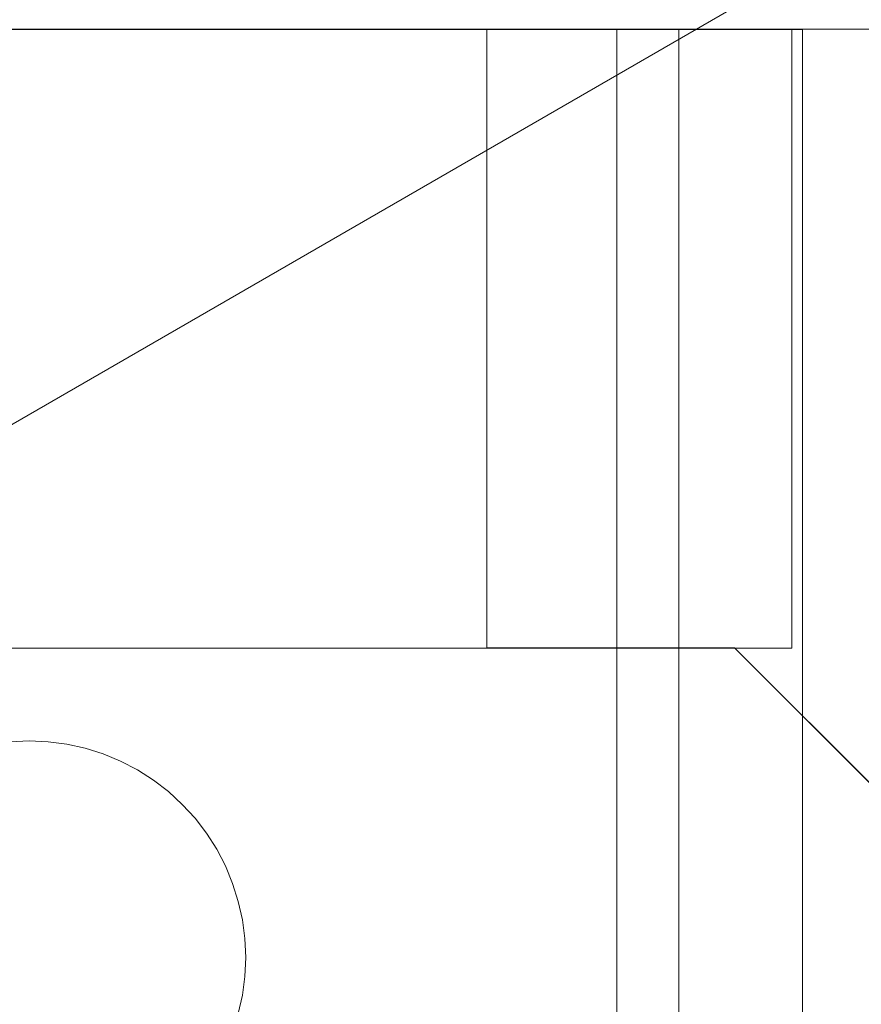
# Model space of a CAD drawing. Header units: inches. Extents: x -412 to -304, y -62 to 18.
# Tile 716 of 809: x -355.48 to -354.945, y -3.112 to -2.485. Entities that reach past the tile are written whole.
import ezdxf

# ---------------------------------------------------------------- set-up
doc = ezdxf.new("R2010")
doc.units = ezdxf.units.IN
doc.header["$LTSCALE"] = 32
doc.header["$MEASUREMENT"] = 0
doc.linetypes.add('Dash Style-1', pattern=[0.083328, 0.041656, -0.041672])
for name, color, linetype, lineweight in [('Black', 7, 'Continuous', 18), ('DashLine', 7, 'Continuous', 13), ('DashLineFill', 7, 'Dash Style-1', 13), ('Drawing', 7, 'Continuous', 18), ('Metal_HtAdjMech', 7, 'Continuous', 18), ('Metal_MP', 7, 'Continuous', 5), ('None', 7, 'Continuous', 18), ('SolidLine', 7, 'Continuous', 15), ('Wood_1-H', 7, 'Continuous', 13)]:
    doc.layers.add(name, color=color, linetype=linetype, lineweight=lineweight)

# ---------------------------------------------------------------- blocks, each defined once
blk = doc.blocks.new('Group-20')
at = {"layer": 'Black'}
for points in [[(-34.54794, 16.53613, 28.9791), (34.54794, 16.53613, 28.9791), (34.54794, -16.53613, 28.9791), (-34.54794, -16.53613, 28.9791)], [(-34.54794, 16.53613, 27.70079), (34.54794, 16.53613, 27.70079), (34.54794, -16.53613, 27.70079), (-34.54794, -16.53613, 27.70079)]]:
    blk.add_3dface(points, dxfattribs=at)
at = {"layer": 'Wood_1-H'}
for points in [[(-35.96494, 17.95313, 28.99879), (35.96494, 17.95313, 28.99879), (35.96494, -17.95313, 28.99879), (-35.96494, -17.95313, 28.99879)], [(-35.96494, 17.95313, 28.9791), (35.96494, 17.95313, 28.9791), (35.96494, -17.95313, 28.9791), (-35.96494, -17.95313, 28.9791)]]:
    blk.add_3dface(points, dxfattribs=at)
blk = doc.blocks.new('MP-Leg-502-89 (3D)')
at = {"layer": 'Metal_MP', "invisible_edges": 8}
for points in [[(-1.84436, 0.25, 5.29509), (-19.27102, 0.25, 1.8125), (-19.27102, -0.25, 1.8125), (-1.84436, -0.25, 5.29509)], [(-1.84436, -0.25, 2.30255), (-19.27102, -0.25, 0.3125), (-19.27102, 0.25, 0.3125), (-1.84436, 0.25, 2.30255)]]:
    blk.add_3dface(points, dxfattribs=at)
at = {"layer": 'Metal_MP'}
for points in [[(-1.84436, 0.25, 5.29509), (-1.84436, 0.25, 2.30255), (-19.27102, 0.25, 0.3125), (-19.27102, 0.25, 1.8125)], [(-1.84436, -0.25, 2.30255), (-1.84436, -0.25, 5.29509), (-19.27102, -0.25, 1.8125), (-19.27102, -0.25, 0.3125)]]:
    blk.add_3dface(points, dxfattribs=at)
blk = doc.blocks.new('MPHtAdjLeg-16-NoCable (3D)')
at = {"layer": 'DashLine', "color": 7, "xscale": -1, "rotation": 120}
blk.add_blockref('MP-Leg-502-89 (3D)', (0, 0), dxfattribs=at)
blk = doc.blocks.new('MpHtAdjBase-3 (3D)')
at = {"layer": 'Black', "color": 7}
blk.add_blockref('MPHtAdjLeg-16-NoCable (3D)', (-21.55512, 0), dxfattribs=at)
blk = doc.blocks.new('TEK04-FrameB (3D)')
at = {"layer": 'Metal_HtAdjMech'}
for points, invisible_edges in [([(0, 0.49168, 11.50636), (8.3622, 0.49168, 11.50636), (8.3622, 0.49213, 11.49606), (0, 0.49213, 11.49606)], 1), ([(6.58463, 0.49213, 10.85114), (0, 0.49213, 10.15748), (1.48414, 0.49213, 10.67049), (1.51139, 0.49213, 10.67408)], 11), ([(1.51139, 0.49213, 11.29443), (1.48414, 0.49213, 11.29801), (0, 0.49213, 11.49606), (8.3622, 0.49213, 11.49606)], 10), ([(0, 0.49213, 10.15748), (1.37518, 0.49213, 10.68002), (1.402, 0.49213, 10.67408)], 9), ([(0, 0.49213, 10.15748), (1.14293, 0.49213, 10.9568), (1.14652, 0.49213, 10.92956)], 9), ([(0, 0.49213, 11.49606), (1.15246, 0.49213, 11.06577), (1.14652, 0.49213, 11.03894)], 9), ([(0, 0.49213, 10.15748), (1.45669, 0.49213, 10.66929), (1.48414, 0.49213, 10.67049)], 9), ([(0, 0.49213, 10.15748), (1.34897, 0.49213, 10.68829), (1.37518, 0.49213, 10.68002)], 9), ([(0, 0.49213, 10.15748), (1.29921, 0.49213, 10.71149), (1.32358, 0.49213, 10.6988)], 9), ([(0, 0.49213, 10.15748), (1.25424, 0.49213, 10.74298), (1.27604, 0.49213, 10.72625)], 9), ([(0, 0.49213, 10.15748), (1.16073, 0.49213, 10.87653), (1.17124, 0.49213, 10.85114)], 9), ([(0, 0.49213, 10.15748), (0, 0.49213, 11.49606), (1.14173, 0.49213, 10.98425), (1.14293, 0.49213, 10.9568)], 10), ([(1.14652, 0.49213, 11.03894), (1.14293, 0.49213, 11.0117), (0, 0.49213, 11.49606)], 10), ([(0, 0.49213, 11.49606), (1.25424, 0.49213, 11.22553), (1.23398, 0.49213, 11.20696)], 9), ([(0, 0.49213, 11.49606), (1.34897, 0.49213, 11.28022), (1.32358, 0.49213, 11.2697)], 9), ([(0, 0.49213, 10.15748), (6.84263, 0.49213, 10.67049), (6.87008, 0.49213, 10.66929)], 9), ([(1.402, 0.49213, 10.67408), (1.42924, 0.49213, 10.67049), (0, 0.49213, 10.15748)], 10), ([(1.27604, 0.49213, 10.72625), (1.29921, 0.49213, 10.71149), (0, 0.49213, 10.15748)], 10), ([(0, 0.49213, 10.15748), (1.15246, 0.49213, 10.90273), (1.16073, 0.49213, 10.87653)], 9), ([(1.14293, 0.49213, 11.0117), (1.14173, 0.49213, 10.98425), (0, 0.49213, 11.49606)], 10), ([(0, 0.49213, 11.49606), (1.19869, 0.49213, 11.16491), (1.18393, 0.49213, 11.14173)], 9), ([(0, 0.49213, 11.49606), (1.27604, 0.49213, 11.24225), (1.25424, 0.49213, 11.22553)], 9), ([(1.32358, 0.49213, 11.2697), (1.29921, 0.49213, 11.25702), (0, 0.49213, 11.49606)], 10), ([(0, 0.49213, 10.15748), (6.81539, 0.49213, 10.67408), (6.84263, 0.49213, 10.67049)], 9), ([(6.87008, 0.49213, 10.66929), (20.57087, 0.49213, 10.15748), (0, 0.49213, 10.15748)], 9), ([(0, 0.49213, 10.15748), (6.68942, 0.49213, 10.72625), (6.7126, 0.49213, 10.71149)], 9), ([(1.48414, 0.49213, 11.29801), (1.45669, 0.49213, 11.29921), (0, 0.49213, 11.49606)], 10), ([(1.32358, 0.49213, 10.6988), (1.34897, 0.49213, 10.68829), (0, 0.49213, 10.15748)], 10), ([(1.14652, 0.49213, 10.92956), (1.15246, 0.49213, 10.90273), (0, 0.49213, 10.15748)], 10), ([(0, 0.49213, 11.49606), (1.17124, 0.49213, 11.11736), (1.16073, 0.49213, 11.09197)], 9), ([(0, 0.49213, 11.49606), (1.21542, 0.49213, 11.1867), (1.19869, 0.49213, 11.16491)], 9), ([(1.29921, 0.49213, 11.25702), (1.27604, 0.49213, 11.24225), (0, 0.49213, 11.49606)], 10), ([(0, 0.49213, 11.49606), (1.402, 0.49213, 11.29443), (1.37518, 0.49213, 11.28848)], 9), ([(0, 0.49213, 11.49606), (1.45669, 0.49213, 11.29921), (1.42924, 0.49213, 11.29801)], 9), ([(0, 0.49213, 10.15748), (6.76236, 0.49213, 10.68829), (6.78856, 0.49213, 10.68002)], 9), ([(6.7126, 0.49213, 10.71149), (6.73697, 0.49213, 10.6988), (0, 0.49213, 10.15748)], 10), ([(6.73697, 0.49213, 10.6988), (6.76236, 0.49213, 10.68829), (0, 0.49213, 10.15748)], 10), ([(1.42924, 0.49213, 10.67049), (1.45669, 0.49213, 10.66929), (0, 0.49213, 10.15748)], 10), ([(0, 0.49213, 10.15748), (1.18393, 0.49213, 10.82677), (1.19869, 0.49213, 10.8036)], 9), ([(1.16073, 0.49213, 11.09197), (1.15246, 0.49213, 11.06577), (0, 0.49213, 11.49606)], 10), ([(1.23398, 0.49213, 11.20696), (1.21542, 0.49213, 11.1867), (0, 0.49213, 11.49606)], 10), ([(1.42924, 0.49213, 11.29801), (1.402, 0.49213, 11.29443), (0, 0.49213, 11.49606)], 10), ([(1.37518, 0.49213, 11.28848), (1.34897, 0.49213, 11.28022), (0, 0.49213, 11.49606)], 10), ([(6.78856, 0.49213, 10.68002), (6.81539, 0.49213, 10.67408), (0, 0.49213, 10.15748)], 10), ([(0, 0.49213, 10.15748), (1.21542, 0.49213, 10.7818), (1.23398, 0.49213, 10.76154)], 9), ([(1.17124, 0.49213, 10.85114), (1.18393, 0.49213, 10.82677), (0, 0.49213, 10.15748)], 10), ([(0, 0.49213, 10.15748), (6.64737, 0.49213, 10.76154), (6.66763, 0.49213, 10.74298)], 9), ([(0, 0.49213, 10.15748), (6.61208, 0.49213, 10.8036), (6.6288, 0.49213, 10.7818)], 9), ([(0, 0.49213, 10.15748), (6.58463, 0.49213, 10.85114), (6.59731, 0.49213, 10.82677)], 9), ([(1.23398, 0.49213, 10.76154), (1.25424, 0.49213, 10.74298), (0, 0.49213, 10.15748)], 10), ([(1.18393, 0.49213, 11.14173), (1.17124, 0.49213, 11.11736), (0, 0.49213, 11.49606)], 10), ([(6.66763, 0.49213, 10.74298), (6.68942, 0.49213, 10.72625), (0, 0.49213, 10.15748)], 10), ([(6.59731, 0.49213, 10.82677), (6.61208, 0.49213, 10.8036), (0, 0.49213, 10.15748)], 10), ([(1.19869, 0.49213, 10.8036), (1.21542, 0.49213, 10.7818), (0, 0.49213, 10.15748)], 10), ([(6.6288, 0.49213, 10.7818), (6.64737, 0.49213, 10.76154), (0, 0.49213, 10.15748)], 10), ([(0, 0.49213, 10.15748), (20.57087, 0.49213, 10.15748), (20.57087, 0.49168, 10.14719), (0, 0.49168, 10.14719)], 4), ([(0, 0.49213, 11.49606), (0, 0.49213, 10.15748), (0, 0.41339, 10.15748), (0, 0.41339, 11.49606)], 10), ([(0, 0.49213, 10.15748), (0, 0.49168, 10.14719), (0, 0.41324, 10.15405), (0, 0.41339, 10.15748)], 10), ([(0, 0.41339, 11.49606), (0, 0.41324, 11.49949), (0, 0.49168, 11.50636), (0, 0.49213, 11.49606)], 10), ([(0, 0.49033, 11.51657), (8.3622, 0.49033, 11.51657), (8.3622, 0.49168, 11.50636), (0, 0.49168, 11.50636)], 5), ([(0, 0.49168, 10.14719), (20.57087, 0.49168, 10.14719), (20.57087, 0.49033, 10.13697), (0, 0.49033, 10.13697)], 5), ([(0, 0.49033, 11.51657), (0, 0.49168, 11.50636), (0, 0.41324, 11.49949), (0, 0.41279, 11.5029)], 10), ([(0, 0.41279, 10.15064), (0, 0.41324, 10.15405), (0, 0.49168, 10.14719), (0, 0.49033, 10.13697)], 10), ([(0, 0.4881, 11.52663), (8.3622, 0.4881, 11.52663), (8.3622, 0.49033, 11.51657), (0, 0.49033, 11.51657)], 5), ([(0, 0.49033, 10.13697), (20.57087, 0.49033, 10.13697), (20.57087, 0.4881, 10.12691), (0, 0.4881, 10.12691)], 5), ([(0, 0.41279, 11.5029), (0, 0.41204, 11.50625), (0, 0.4881, 11.52663), (0, 0.49033, 11.51657)], 10), ([(0, 0.49033, 10.13697), (0, 0.4881, 10.12691), (0, 0.41204, 10.14729), (0, 0.41279, 10.15064)], 10), ([(8.3622, 0.4881, 11.52663), (0, 0.4881, 11.52663), (0.3937, 0.48537, 11.53543)], 11), ([(0, 0.4881, 11.52663), (0, 0.48537, 11.53543), (0.3937, 0.48537, 11.53543)], 8), ([(0, 0.4881, 10.12691), (20.57087, 0.4881, 10.12691), (20.57087, 0.485, 10.11708), (0, 0.485, 10.11708)], 5), ([(0, 0.48537, 11.53543), (0, 0.4881, 11.52663), (0, 0.41204, 11.50625), (0, 0.41101, 11.50953)], 10), ([(0, 0.41101, 10.14401), (0, 0.41204, 10.14729), (0, 0.4881, 10.12691), (0, 0.485, 10.11708)], 10), ([(0, 0.48537, 11.53543), (0, 0.40627, 11.51864), (0, 0.40417, 11.52137)], 9), ([(0, 0.48537, 11.53543), (0, 0.4097, 11.5127), (0, 0.40811, 11.51575)], 9), ([(0, 0.48537, 11.53543), (0, 0.38085, 11.53483), (0, 0.37745, 11.53528)], 9), ([(0, 0.48537, 11.53543), (0, 0.38748, 11.53306), (0, 0.38421, 11.53409)], 9), ([(0, 0.48537, 11.53543), (0, 0.3966, 11.52831), (0, 0.3937, 11.53016)], 9), ([(0, 0.40811, 11.51575), (0, 0.40627, 11.51864), (0, 0.48537, 11.53543)], 10), ([(0, 0.38421, 11.53409), (0, 0.38085, 11.53483), (0, 0.48537, 11.53543)], 10), ([(0, 0.3937, 11.53016), (0, 0.39065, 11.53174), (0, 0.48537, 11.53543)], 10), ([(0, 0.41101, 11.50953), (0, 0.4097, 11.5127), (0, 0.48537, 11.53543)], 10), ([(0, 0.39065, 11.53174), (0, 0.38748, 11.53306), (0, 0.48537, 11.53543)], 10), ([(0, 0.48537, 11.53543), (0, 0.40185, 11.5239), (0, 0.39932, 11.52622)], 9), ([(0, 0.39932, 11.52622), (0, 0.3966, 11.52831), (0, 0.48537, 11.53543)], 10), ([(0, 0.40417, 11.52137), (0, 0.40185, 11.5239), (0, 0.48537, 11.53543)], 10), ([(0, 0.37745, 11.53528), (0, 0.37402, 11.53543), (0, 0.48537, 11.53543)], 8), ([(0, 0.485, 10.11708), (20.57087, 0.485, 10.11708), (20.57087, 0.48106, 10.10756), (0, 0.48106, 10.10756)], 5), ([(0, 0.485, 10.11708), (0, 0.48106, 10.10756), (0, 0.4097, 10.14084), (0, 0.41101, 10.14401)], 10), ([(0.3937, 0.48537, 11.53543), (8.3622, 0.485, 11.53646), (8.3622, 0.4881, 11.52663)], 9), ([(0.3937, 0.485, 11.53646), (0.3937, 0.48537, 11.53543), (0.3937, 0.37402, 11.53543)], 8), ([(0.3937, 0.48537, 11.53543), (0.3937, 0.485, 11.53646), (8.3622, 0.485, 11.53646)], 10), ([(0.3937, 0.4763, 11.55512), (0.3937, 0.48106, 11.54598), (0.3937, 0.485, 11.53646), (0.3937, 0.37402, 11.53543)], 12), ([(0.3937, 0.48106, 11.54598), (8.3622, 0.48106, 11.54598), (8.3622, 0.485, 11.53646), (0.3937, 0.485, 11.53646)], 5), ([(0, 0.48106, 10.10756), (20.57087, 0.48106, 10.10756), (20.57087, 0.4763, 10.09843), (0, 0.4763, 10.09843)], 5), ([(0, 0.40811, 10.1378), (0, 0.4097, 10.14084), (0, 0.48106, 10.10756), (0, 0.4763, 10.09843)], 10), ([(0, 0.4763, 10.09843), (20.57087, 0.4763, 10.09843), (20.57087, 0.47077, 10.08974), (0, 0.47077, 10.08974)], 5), ([(0, 0.4763, 10.09843), (0, 0.47077, 10.08974), (0, 0.40627, 10.1349), (0, 0.40811, 10.1378)], 10), ([(0.3937, 0.4763, 11.55512), (8.3622, 0.4763, 11.55512), (8.3622, 0.48106, 11.54598), (0.3937, 0.48106, 11.54598)], 5), ([(0.3937, 0.47077, 11.56381), (0.3937, 0.4763, 11.55512), (0.3937, 0.37402, 11.53543)], 10), ([(0.3937, 0.47077, 11.56381), (8.3622, 0.47077, 11.56381), (8.3622, 0.4763, 11.55512), (0.3937, 0.4763, 11.55512)], 5), ([(0, 0.47077, 10.08974), (20.57087, 0.47077, 10.08974), (20.57087, 0.46449, 10.08156), (0, 0.46449, 10.08156)], 5), ([(0, 0.40417, 10.13217), (0, 0.40627, 10.1349), (0, 0.47077, 10.08974), (0, 0.46449, 10.08156)], 10), ([(0.3937, 0.37402, 11.53543), (0.3937, 0.45753, 11.57958), (0.3937, 0.46449, 11.57198), (0.3937, 0.47077, 11.56381)], 9), ([(0.3937, 0.46449, 11.57198), (8.3622, 0.46449, 11.57198), (8.3622, 0.47077, 11.56381), (0.3937, 0.47077, 11.56381)], 5), ([(0, 0.46449, 10.08156), (20.57087, 0.46449, 10.08156), (20.57087, 0.45753, 10.07396), (0, 0.45753, 10.07396)], 5), ([(0, 0.46449, 10.08156), (0, 0.45753, 10.07396), (0, 0.40185, 10.12964), (0, 0.40417, 10.13217)], 10), ([(0.3937, 0.45753, 11.57958), (8.3622, 0.45753, 11.57958), (8.3622, 0.46449, 11.57198), (0.3937, 0.46449, 11.57198)], 5), ([(0, 0.45753, 10.07396), (20.57087, 0.45753, 10.07396), (20.57087, 0.44994, 10.067), (0, 0.44994, 10.067)], 5), ([(0, 0.39932, 10.12732), (0, 0.40185, 10.12964), (0, 0.45753, 10.07396), (0, 0.44994, 10.067)], 10), ([(0.3937, 0.37402, 11.53543), (0.3937, 0.44176, 11.59281), (0.3937, 0.44994, 11.58654), (0.3937, 0.45753, 11.57958)], 9), ([(0.3937, 0.44994, 11.58654), (8.3622, 0.44994, 11.58654), (8.3622, 0.45753, 11.57958), (0.3937, 0.45753, 11.57958)], 5), ([(0, 0.44994, 10.067), (20.57087, 0.44994, 10.067), (20.57087, 0.44176, 10.06073), (0, 0.44176, 10.06073)], 5), ([(0, 0.44994, 10.067), (0, 0.44176, 10.06073), (0, 0.3966, 10.12523), (0, 0.39932, 10.12732)], 10), ([(0.3937, 0.44176, 11.59281), (8.3622, 0.44176, 11.59281), (8.3622, 0.44994, 11.58654), (0.3937, 0.44994, 11.58654)], 5), ([(0, 0.44176, 10.06073), (20.57087, 0.44176, 10.06073), (20.57087, 0.43307, 10.05519), (0, 0.43307, 10.05519)], 5), ([(0, 0.3937, 10.12338), (0, 0.3966, 10.12523), (0, 0.44176, 10.06073), (0, 0.43307, 10.05519)], 10), ([(0.3937, 0.43307, 11.59835), (0.3937, 0.44176, 11.59281), (0.3937, 0.37402, 11.53543)], 10), ([(0.3937, 0.43307, 11.59835), (8.3622, 0.43307, 11.59835), (8.3622, 0.44176, 11.59281), (0.3937, 0.44176, 11.59281)], 5), ([(0, 0.43307, 10.05519), (20.57087, 0.43307, 10.05519), (20.57087, 0.42393, 10.05044), (0, 0.42393, 10.05044)], 5), ([(0, 0.43307, 10.05519), (0, 0.42393, 10.05044), (0, 0.39065, 10.1218), (0, 0.3937, 10.12338)], 10), ([(0.3937, 0.37402, 11.53543), (0.3937, 0.41441, 11.60705), (0.3937, 0.42393, 11.60311), (0.3937, 0.43307, 11.59835)], 9), ([(0.3937, 0.42393, 11.60311), (8.3622, 0.42393, 11.60311), (8.3622, 0.43307, 11.59835), (0.3937, 0.43307, 11.59835)], 5), ([(0, 0.42393, 10.05044), (20.57087, 0.42393, 10.05044), (20.57087, 0.41441, 10.04649), (0, 0.41441, 10.04649)], 5), ([(0, 0.42393, 10.05044), (0, 0.41441, 10.04649), (0, 0.38748, 10.12048), (0, 0.39065, 10.1218)], 10), ([(0.3937, 0.41441, 11.60705), (8.3622, 0.41441, 11.60705), (8.3622, 0.42393, 11.60311), (0.3937, 0.42393, 11.60311)], 5), ([(0, 0.41441, 10.04649), (20.57087, 0.41441, 10.04649), (20.57087, 0.40458, 10.04339), (0, 0.40458, 10.04339)], 5), ([(0, 0.38421, 10.11945), (0, 0.38748, 10.12048), (0, 0.41441, 10.04649), (0, 0.40458, 10.04339)], 10), ([(0.3937, 0.37402, 11.53543), (0.3937, 0.40458, 11.61015), (0.3937, 0.41441, 11.60705)], 9), ([(0.3937, 0.40458, 11.61015), (8.3622, 0.40458, 11.61015), (8.3622, 0.41441, 11.60705), (0.3937, 0.41441, 11.60705)], 5), ([(0, 0.41339, 11.49606), (8.3622, 0.41339, 11.49606), (8.3622, 0.41324, 11.49949), (0, 0.41324, 11.49949)], 4), ([(0, 0.41339, 11.49606), (1.45669, 0.41339, 11.29921), (1.48414, 0.41339, 11.29801)], 9), ([(0, 0.41339, 11.49606), (1.34897, 0.41339, 11.28022), (1.37518, 0.41339, 11.28848)], 9), ([(0, 0.41339, 11.49606), (1.14293, 0.41339, 11.0117), (1.14652, 0.41339, 11.03894)], 9), ([(0, 0.41339, 10.15748), (1.15246, 0.41339, 10.90273), (1.14652, 0.41339, 10.92956)], 9), ([(1.48414, 0.41339, 11.29801), (6.55632, 0.41339, 11.0117), (0, 0.41339, 11.49606)], 11), ([(1.37518, 0.41339, 11.28848), (1.402, 0.41339, 11.29443), (0, 0.41339, 11.49606)], 10), ([(0, 0.41339, 11.49606), (1.29921, 0.41339, 11.25702), (1.32358, 0.41339, 11.2697)], 9), ([(0, 0.41339, 11.49606), (1.21542, 0.41339, 11.1867), (1.23398, 0.41339, 11.20696)], 9), ([(0, 0.41339, 11.49606), (1.14173, 0.41339, 10.98425), (1.14293, 0.41339, 11.0117)], 9), ([(1.14652, 0.41339, 10.92956), (1.14293, 0.41339, 10.9568), (0, 0.41339, 10.15748)], 10), ([(0, 0.41339, 10.15748), (1.18393, 0.41339, 10.82677), (1.17124, 0.41339, 10.85114)], 9), ([(0, 0.41339, 11.49606), (6.81539, 0.41339, 11.29443), (6.84263, 0.41339, 11.29801)], 9), ([(0, 0.41339, 11.49606), (6.68942, 0.41339, 11.24225), (6.7126, 0.41339, 11.25702)], 9), ([(0, 0.41339, 11.49606), (6.55632, 0.41339, 11.0117), (6.5599, 0.41339, 11.03894)], 9), ([(1.402, 0.41339, 11.29443), (1.42924, 0.41339, 11.29801), (0, 0.41339, 11.49606)], 10), ([(0, 0.41339, 11.49606), (1.27604, 0.41339, 11.24225), (1.29921, 0.41339, 11.25702)], 9), ([(1.23398, 0.41339, 11.20696), (1.25424, 0.41339, 11.22553), (0, 0.41339, 11.49606)], 10), ([(1.14293, 0.41339, 10.9568), (1.14173, 0.41339, 10.98425), (0, 0.41339, 11.49606), (0, 0.41339, 10.15748)], 10), ([(1.17124, 0.41339, 10.85114), (1.16073, 0.41339, 10.87653), (0, 0.41339, 10.15748)], 10), ([(6.84263, 0.41339, 11.29801), (8.3622, 0.41339, 11.49606), (0, 0.41339, 11.49606)], 9), ([(0, 0.41339, 11.49606), (6.76236, 0.41339, 11.28022), (6.78856, 0.41339, 11.28848)], 9), ([(6.7126, 0.41339, 11.25702), (6.73697, 0.41339, 11.2697), (0, 0.41339, 11.49606)], 10), ([(6.73697, 0.41339, 11.2697), (6.76236, 0.41339, 11.28022), (0, 0.41339, 11.49606)], 10), ([(6.5599, 0.41339, 11.03894), (6.56585, 0.41339, 11.06577), (0, 0.41339, 11.49606)], 10), ([(6.56585, 0.41339, 11.06577), (6.57411, 0.41339, 11.09197), (0, 0.41339, 11.49606)], 10), ([(1.42924, 0.41339, 11.29801), (1.45669, 0.41339, 11.29921), (0, 0.41339, 11.49606)], 10), ([(1.25424, 0.41339, 11.22553), (1.27604, 0.41339, 11.24225), (0, 0.41339, 11.49606)], 10), ([(0, 0.41339, 11.49606), (1.17124, 0.41339, 11.11736), (1.18393, 0.41339, 11.14173)], 9), ([(0, 0.41339, 11.49606), (1.15246, 0.41339, 11.06577), (1.16073, 0.41339, 11.09197)], 9), ([(1.16073, 0.41339, 10.87653), (1.15246, 0.41339, 10.90273), (0, 0.41339, 10.15748)], 10), ([(6.78856, 0.41339, 11.28848), (6.81539, 0.41339, 11.29443), (0, 0.41339, 11.49606)], 10), ([(0, 0.41339, 11.49606), (6.59731, 0.41339, 11.14173), (6.61208, 0.41339, 11.16491)], 9), ([(1.32358, 0.41339, 11.2697), (1.34897, 0.41339, 11.28022), (0, 0.41339, 11.49606)], 10), ([(1.18393, 0.41339, 11.14173), (1.19869, 0.41339, 11.16491), (0, 0.41339, 11.49606)], 10), ([(1.14652, 0.41339, 11.03894), (1.15246, 0.41339, 11.06577), (0, 0.41339, 11.49606)], 10), ([(0, 0.41339, 10.15748), (1.21542, 0.41339, 10.7818), (1.19869, 0.41339, 10.8036)], 9), ([(0, 0.41339, 10.15748), (1.42924, 0.41339, 10.67049), (1.402, 0.41339, 10.67408)], 9), ([(0, 0.41339, 11.49606), (6.64737, 0.41339, 11.20696), (6.66763, 0.41339, 11.22553)], 9), ([(6.61208, 0.41339, 11.16491), (6.6288, 0.41339, 11.1867), (0, 0.41339, 11.49606)], 10), ([(6.6288, 0.41339, 11.1867), (6.64737, 0.41339, 11.20696), (0, 0.41339, 11.49606)], 10), ([(6.57411, 0.41339, 11.09197), (6.58463, 0.41339, 11.11736), (0, 0.41339, 11.49606)], 10), ([(1.19869, 0.41339, 11.16491), (1.21542, 0.41339, 11.1867), (0, 0.41339, 11.49606)], 10), ([(1.19869, 0.41339, 10.8036), (1.18393, 0.41339, 10.82677), (0, 0.41339, 10.15748)], 10), ([(0, 0.41339, 10.15748), (1.29921, 0.41339, 10.71149), (1.27604, 0.41339, 10.72625)], 9), ([(0, 0.41339, 10.15748), (1.34897, 0.41339, 10.68829), (1.32358, 0.41339, 10.6988)], 9), ([(1.402, 0.41339, 10.67408), (1.37518, 0.41339, 10.68002), (0, 0.41339, 10.15748)], 10), ([(6.66763, 0.41339, 11.22553), (6.68942, 0.41339, 11.24225), (0, 0.41339, 11.49606)], 10), ([(6.58463, 0.41339, 11.11736), (6.59731, 0.41339, 11.14173), (0, 0.41339, 11.49606)], 10), ([(1.16073, 0.41339, 11.09197), (1.17124, 0.41339, 11.11736), (0, 0.41339, 11.49606)], 10), ([(1.32358, 0.41339, 10.6988), (1.29921, 0.41339, 10.71149), (0, 0.41339, 10.15748)], 10), ([(0, 0.41339, 10.15748), (1.45669, 0.41339, 10.66929), (1.42924, 0.41339, 10.67049)], 9), ([(0, 0.41339, 10.15748), (1.25424, 0.41339, 10.74298), (1.23398, 0.41339, 10.76154)], 9), ([(1.37518, 0.41339, 10.68002), (1.34897, 0.41339, 10.68829), (0, 0.41339, 10.15748)], 10), ([(0, 0.41339, 10.15748), (1.53821, 0.41339, 10.68002), (1.51139, 0.41339, 10.67408)], 9), ([(1.27604, 0.41339, 10.72625), (1.25424, 0.41339, 10.74298), (0, 0.41339, 10.15748)], 10), ([(0, 0.41339, 10.15748), (20.57087, 0.41339, 10.15748), (1.56442, 0.41339, 10.68829), (1.53821, 0.41339, 10.68002)], 10), ([(1.51139, 0.41339, 10.67408), (1.48414, 0.41339, 10.67049), (0, 0.41339, 10.15748)], 10), ([(1.23398, 0.41339, 10.76154), (1.21542, 0.41339, 10.7818), (0, 0.41339, 10.15748)], 10), ([(1.48414, 0.41339, 10.67049), (1.45669, 0.41339, 10.66929), (0, 0.41339, 10.15748)], 10), ([(0, 0.41324, 10.15405), (20.57087, 0.41324, 10.15405), (20.57087, 0.41339, 10.15748), (0, 0.41339, 10.15748)], 1), ([(0, 0.41324, 11.49949), (8.3622, 0.41324, 11.49949), (8.3622, 0.41279, 11.5029), (0, 0.41279, 11.5029)], 5), ([(0, 0.41279, 10.15064), (20.57087, 0.41279, 10.15064), (20.57087, 0.41324, 10.15405), (0, 0.41324, 10.15405)], 5), ([(0, 0.41279, 11.5029), (8.3622, 0.41279, 11.5029), (8.3622, 0.41204, 11.50625), (0, 0.41204, 11.50625)], 5), ([(0, 0.41204, 10.14729), (20.57087, 0.41204, 10.14729), (20.57087, 0.41279, 10.15064), (0, 0.41279, 10.15064)], 5), ([(0, 0.41204, 11.50625), (8.3622, 0.41204, 11.50625), (8.3622, 0.41101, 11.50953), (0, 0.41101, 11.50953)], 5), ([(0, 0.41101, 10.14401), (20.57087, 0.41101, 10.14401), (20.57087, 0.41204, 10.14729), (0, 0.41204, 10.14729)], 5), ([(0, 0.41101, 11.50953), (8.3622, 0.41101, 11.50953), (8.3622, 0.4097, 11.5127), (0, 0.4097, 11.5127)], 5), ([(0, 0.4097, 10.14084), (20.57087, 0.4097, 10.14084), (20.57087, 0.41101, 10.14401), (0, 0.41101, 10.14401)], 5), ([(0, 0.4097, 11.5127), (8.3622, 0.4097, 11.5127), (8.3622, 0.40811, 11.51575), (0, 0.40811, 11.51575)], 5), ([(0, 0.40811, 10.1378), (20.57087, 0.40811, 10.1378), (20.57087, 0.4097, 10.14084), (0, 0.4097, 10.14084)], 5), ([(0, 0.40811, 11.51575), (8.3622, 0.40811, 11.51575), (8.3622, 0.40627, 11.51864), (0, 0.40627, 11.51864)], 5), ([(0, 0.40627, 10.1349), (20.57087, 0.40627, 10.1349), (20.57087, 0.40811, 10.1378), (0, 0.40811, 10.1378)], 5), ([(0, 0.40627, 11.51864), (8.3622, 0.40627, 11.51864), (8.3622, 0.40417, 11.52137), (0, 0.40417, 11.52137)], 5), ([(0, 0.40417, 10.13217), (20.57087, 0.40417, 10.13217), (20.57087, 0.40627, 10.1349), (0, 0.40627, 10.1349)], 5), ([(0, 0.40458, 10.04339), (20.57087, 0.40458, 10.04339), (20.57087, 0.39453, 10.04116), (0, 0.39453, 10.04116)], 5), ([(0, 0.40458, 10.04339), (0, 0.39453, 10.04116), (0, 0.38085, 10.11871), (0, 0.38421, 10.11945)], 10), ([(0, 0.40417, 11.52137), (8.3622, 0.40417, 11.52137), (8.3622, 0.40185, 11.5239), (0, 0.40185, 11.5239)], 5), ([(0, 0.40185, 10.12964), (20.57087, 0.40185, 10.12964), (20.57087, 0.40417, 10.13217), (0, 0.40417, 10.13217)], 5), ([(0, 0.40185, 11.5239), (8.3622, 0.40185, 11.5239), (8.3622, 0.39932, 11.52622), (0, 0.39932, 11.52622)], 5), ([(0, 0.39932, 10.12732), (20.57087, 0.39932, 10.12732), (20.57087, 0.40185, 10.12964), (0, 0.40185, 10.12964)], 5), ([(0.3937, 0.37402, 11.53543), (0.3937, 0.39453, 11.61238), (0.3937, 0.40458, 11.61015)], 9), ([(0.3937, 0.39453, 11.61238), (8.3622, 0.39453, 11.61238), (8.3622, 0.40458, 11.61015), (0.3937, 0.40458, 11.61015)], 5), ([(0, 0.39932, 11.52622), (8.3622, 0.39932, 11.52622), (8.3622, 0.3966, 11.52831), (0, 0.3966, 11.52831)], 5), ([(0, 0.3966, 10.12523), (20.57087, 0.3966, 10.12523), (20.57087, 0.39932, 10.12732), (0, 0.39932, 10.12732)], 5), ([(0, 0.3966, 11.52831), (8.3622, 0.3966, 11.52831), (8.3622, 0.3937, 11.53016), (0, 0.3937, 11.53016)], 5), ([(0, 0.3937, 10.12338), (20.57087, 0.3937, 10.12338), (20.57087, 0.3966, 10.12523), (0, 0.3966, 10.12523)], 5), ([(0, 0.39453, 10.04116), (20.57087, 0.39453, 10.04116), (20.57087, 0.38431, 10.03982), (0, 0.38431, 10.03982)], 5), ([(0, 0.37745, 10.11826), (0, 0.38085, 10.11871), (0, 0.39453, 10.04116), (0, 0.38431, 10.03982)], 10), ([(0, 0.3937, 11.53016), (8.3622, 0.3937, 11.53016), (8.3622, 0.39065, 11.53174), (0, 0.39065, 11.53174)], 5), ([(0, 0.39065, 10.1218), (20.57087, 0.39065, 10.1218), (20.57087, 0.3937, 10.12338), (0, 0.3937, 10.12338)], 5), ([(0, 0.39065, 11.53174), (8.3622, 0.39065, 11.53174), (8.3622, 0.38748, 11.53306), (0, 0.38748, 11.53306)], 5), ([(0, 0.38748, 10.12048), (20.57087, 0.38748, 10.12048), (20.57087, 0.39065, 10.1218), (0, 0.39065, 10.1218)], 5), ([(0.3937, 0.37402, 11.53543), (0.3937, 0.37402, 11.61417), (0.3937, 0.38431, 11.61372), (0.3937, 0.39453, 11.61238)], 9), ([(0.3937, 0.38431, 11.61372), (8.3622, 0.38431, 11.61372), (8.3622, 0.39453, 11.61238), (0.3937, 0.39453, 11.61238)], 5), ([(0, 0.38748, 11.53306), (8.3622, 0.38748, 11.53306), (8.3622, 0.38421, 11.53409), (0, 0.38421, 11.53409)], 5), ([(0, 0.38421, 10.11945), (20.57087, 0.38421, 10.11945), (20.57087, 0.38748, 10.12048), (0, 0.38748, 10.12048)], 5), ([(0, 0.38431, 10.03982), (20.57087, 0.38431, 10.03982), (20.57087, 0.37402, 10.03937), (0, 0.37402, 10.03937)], 1), ([(0, 0.37402, 10.11811), (0, 0.37745, 10.11826), (0, 0.38431, 10.03982), (0, 0.37402, 10.03937)], 10), ([(0, 0.38421, 11.53409), (8.3622, 0.38421, 11.53409), (8.3622, 0.38085, 11.53483), (0, 0.38085, 11.53483)], 5), ([(0, 0.38085, 10.11871), (20.57087, 0.38085, 10.11871), (20.57087, 0.38421, 10.11945), (0, 0.38421, 10.11945)], 5), ([(0.3937, 0.37402, 11.61417), (8.3622, 0.37402, 11.61417), (8.3622, 0.38431, 11.61372), (0.3937, 0.38431, 11.61372)], 4), ([(0, 0.38085, 11.53483), (8.3622, 0.38085, 11.53483), (8.3622, 0.37745, 11.53528), (0, 0.37745, 11.53528)], 5), ([(0, 0.37745, 10.11826), (20.57087, 0.37745, 10.11826), (20.57087, 0.38085, 10.11871), (0, 0.38085, 10.11871)], 5), ([(0, 0.37745, 11.53528), (8.3622, 0.37745, 11.53528), (8.3622, 0.37402, 11.53543), (0.3937, 0.37402, 11.53543)], 9), ([(0.3937, 0.37402, 11.53543), (0, 0.37402, 11.53543), (0, 0.37745, 11.53528)], 8), ([(0, 0.37402, 10.11811), (20.57087, 0.37402, 10.11811), (20.57087, 0.37745, 10.11826), (0, 0.37745, 10.11826)], 4), ([(0, 0.37402, 10.03937), (0, -0.37402, 10.03937), (0, -0.37402, 10.11811), (0, 0.37402, 10.11811)], 10), ([(20.57087, 0.37402, 10.11811), (0, 0.37402, 10.11811), (0.60256, 0.13727, 10.11811), (0.61448, 0.1357, 10.11811)], 10), ([(0, 0.37402, 10.11811), (0.59055, 0.1378, 10.11811), (0.60256, 0.13727, 10.11811)], 9), ([(0, 0.37402, 10.11811), (0.56662, 0.1357, 10.11811), (0.57854, 0.13727, 10.11811)], 9), ([(0, 0.37402, 10.11811), (0.53232, 0.12488, 10.11811), (0.54342, 0.12949, 10.11811)], 9), ([(0.57854, 0.13727, 10.11811), (0.59055, 0.1378, 10.11811), (0, 0.37402, 10.11811)], 10), ([(0.54342, 0.12949, 10.11811), (0.55489, 0.1331, 10.11811), (0, 0.37402, 10.11811)], 10), ([(0.55489, 0.1331, 10.11811), (0.56662, 0.1357, 10.11811), (0, 0.37402, 10.11811)], 10), ([(0, 0.37402, 10.11811), (0.51152, 0.11288, 10.11811), (0.52165, 0.11933, 10.11811)], 9), ([(0, 0.37402, 10.11811), (0.50198, 0.10556, 10.11811), (0.51152, 0.11288, 10.11811)], 9), ([(0.52165, 0.11933, 10.11811), (0.53232, 0.12488, 10.11811), (0, 0.37402, 10.11811)], 10), ([(0, 0.37402, 10.11811), (0.45745, 0.03566, 10.11811), (0.46107, 0.04713, 10.11811)], 9), ([(0, 0.37402, 10.11811), (0.45485, 0.02393, 10.11811), (0.45745, 0.03566, 10.11811)], 9), ([(0.46107, 0.04713, 10.11811), (0.46567, 0.05823, 10.11811), (0, 0.37402, 10.11811)], 10), ([(0, 0.37402, 10.11811), (0, -0.37402, 10.11811), (0.45328, -0.01201, 10.11811), (0.45276, 0, 10.11811)], 10), ([(0, 0.37402, 10.11811), (0.47768, 0.07904, 10.11811), (0.48499, 0.08857, 10.11811)], 9), ([(0.46567, 0.05823, 10.11811), (0.47122, 0.0689, 10.11811), (0, 0.37402, 10.11811)], 10), ([(0.45276, 0, 10.11811), (0.45328, 0.01201, 10.11811), (0, 0.37402, 10.11811)], 10), ([(0.48499, 0.08857, 10.11811), (0.49312, 0.09744, 10.11811), (0, 0.37402, 10.11811)], 10), ([(0.45328, 0.01201, 10.11811), (0.45485, 0.02393, 10.11811), (0, 0.37402, 10.11811)], 10), ([(0.47122, 0.0689, 10.11811), (0.47768, 0.07904, 10.11811), (0, 0.37402, 10.11811)], 10), ([(0.49312, 0.09744, 10.11811), (0.50198, 0.10556, 10.11811), (0, 0.37402, 10.11811)], 10), ([(0, 0.37402, 10.03937), (2.17736, 0.13727, 10.03937), (2.16535, 0.1378, 10.03937)], 9), ([(2.16535, 0.1378, 10.03937), (0.62622, 0.1331, 10.03937), (0, 0.37402, 10.03937)], 11), ([(0.62622, 0.1331, 10.03937), (0.61448, 0.1357, 10.03937), (0, 0.37402, 10.03937)], 10), ([(0, 0.37402, 10.03937), (0.55489, 0.1331, 10.03937), (0.54342, 0.12949, 10.03937)], 9), ([(0, 0.37402, 10.03937), (0.59055, 0.1378, 10.03937), (0.57854, 0.13727, 10.03937)], 9), ([(0.61448, 0.1357, 10.03937), (0.60256, 0.13727, 10.03937), (0, 0.37402, 10.03937)], 10), ([(0, 0.37402, 10.03937), (0.56662, 0.1357, 10.03937), (0.55489, 0.1331, 10.03937)], 9), ([(0.60256, 0.13727, 10.03937), (0.59055, 0.1378, 10.03937), (0, 0.37402, 10.03937)], 10), ([(0, 0.37402, 10.03937), (0.53232, 0.12488, 10.03937), (0.52165, 0.11933, 10.03937)], 9), ([(0.57854, 0.13727, 10.03937), (0.56662, 0.1357, 10.03937), (0, 0.37402, 10.03937)], 10), ([(0.52165, 0.11933, 10.03937), (0.51152, 0.11288, 10.03937), (0, 0.37402, 10.03937)], 10), ([(0.54342, 0.12949, 10.03937), (0.53232, 0.12488, 10.03937), (0, 0.37402, 10.03937)], 10), ([(2.17736, 0.13727, 10.03937), (0, 0.37402, 10.03937), (20.57087, 0.37402, 10.03937)], 9), ([(0, 0.37402, 10.03937), (0.46567, 0.05823, 10.03937), (0.46107, 0.04713, 10.03937)], 9), ([(0.46107, 0.04713, 10.03937), (0.45745, 0.03566, 10.03937), (0, 0.37402, 10.03937)], 10), ([(0, 0.37402, 10.03937), (0.47122, 0.0689, 10.03937), (0.46567, 0.05823, 10.03937)], 9), ([(0.51152, 0.11288, 10.03937), (0.50198, 0.10556, 10.03937), (0, 0.37402, 10.03937)], 10), ([(0, 0.37402, 10.03937), (0.45485, 0.02393, 10.03937), (0.45328, 0.01201, 10.03937)], 9), ([(0, 0.37402, 10.03937), (0.47768, 0.07904, 10.03937), (0.47122, 0.0689, 10.03937)], 9), ([(0, 0.37402, 10.03937), (0.49312, 0.09744, 10.03937), (0.48499, 0.08857, 10.03937)], 9), ([(0.45745, 0.03566, 10.03937), (0.45485, 0.02393, 10.03937), (0, 0.37402, 10.03937)], 10), ([(0, 0.37402, 10.03937), (0.50198, 0.10556, 10.03937), (0.49312, 0.09744, 10.03937)], 9), ([(0.48499, 0.08857, 10.03937), (0.47768, 0.07904, 10.03937), (0, 0.37402, 10.03937)], 10), ([(0.45328, 0.01201, 10.03937), (0.45276, 0, 10.03937), (0, 0.37402, 10.03937)], 10), ([(0, -0.37402, 10.03937), (0, 0.37402, 10.03937), (0.45276, 0, 10.03937), (0.45328, -0.01201, 10.03937)], 10), ([(0.3937, -0.37402, 11.61417), (0.3937, 0.37402, 11.61417), (0.3937, 0.37402, 11.53543), (0.3937, -0.37402, 11.53543)], 10), ([(0.61448, 0.1357, 10.11811), (0.62622, 0.1331, 10.11811), (20.57087, 0.37402, 10.11811)], 10), ([(0.55489, 0.1331, 10.03937), (0.55489, 0.1331, 10.11811), (0.54342, 0.12949, 10.11811), (0.54342, 0.12949, 10.03937)], 5), ([(0.56662, 0.1357, 10.03937), (0.56662, 0.1357, 10.11811), (0.55489, 0.1331, 10.11811), (0.55489, 0.1331, 10.03937)], 5), ([(0.57854, 0.13727, 10.03937), (0.57854, 0.13727, 10.11811), (0.56662, 0.1357, 10.11811), (0.56662, 0.1357, 10.03937)], 5), ([(0.59055, 0.1378, 10.03937), (0.59055, 0.1378, 10.11811), (0.57854, 0.13727, 10.11811), (0.57854, 0.13727, 10.03937)], 5), ([(0.60256, 0.13727, 10.03937), (0.60256, 0.13727, 10.11811), (0.59055, 0.1378, 10.11811), (0.59055, 0.1378, 10.03937)], 5), ([(0.61448, 0.1357, 10.03937), (0.61448, 0.1357, 10.11811), (0.60256, 0.13727, 10.11811), (0.60256, 0.13727, 10.03937)], 5), ([(0.62622, 0.1331, 10.03937), (0.62622, 0.1331, 10.11811), (0.61448, 0.1357, 10.11811), (0.61448, 0.1357, 10.03937)], 5), ([(0.54342, 0.12949, 10.03937), (0.54342, 0.12949, 10.11811), (0.53232, 0.12488, 10.11811), (0.53232, 0.12488, 10.03937)], 5), ([(0.52165, 0.11933, 10.03937), (0.52165, 0.11933, 10.11811), (0.51152, 0.11288, 10.11811), (0.51152, 0.11288, 10.03937)], 5), ([(0.53232, 0.12488, 10.03937), (0.53232, 0.12488, 10.11811), (0.52165, 0.11933, 10.11811), (0.52165, 0.11933, 10.03937)], 5), ([(0.51152, 0.11288, 10.03937), (0.51152, 0.11288, 10.11811), (0.50198, 0.10556, 10.11811), (0.50198, 0.10556, 10.03937)], 5), ([(0.50198, 0.10556, 10.03937), (0.50198, 0.10556, 10.11811), (0.49312, 0.09744, 10.11811), (0.49312, 0.09744, 10.03937)], 5), ([(0.49312, 0.09744, 10.03937), (0.49312, 0.09744, 10.11811), (0.48499, 0.08857, 10.11811), (0.48499, 0.08857, 10.03937)], 5), ([(0.48499, 0.08857, 10.03937), (0.48499, 0.08857, 10.11811), (0.47768, 0.07904, 10.11811), (0.47768, 0.07904, 10.03937)], 5), ([(0.47768, 0.07904, 10.03937), (0.47768, 0.07904, 10.11811), (0.47122, 0.0689, 10.11811), (0.47122, 0.0689, 10.03937)], 5), ([(0.47122, 0.0689, 10.03937), (0.47122, 0.0689, 10.11811), (0.46567, 0.05823, 10.11811), (0.46567, 0.05823, 10.03937)], 5), ([(0.46567, 0.05823, 10.03937), (0.46567, 0.05823, 10.11811), (0.46107, 0.04713, 10.11811), (0.46107, 0.04713, 10.03937)], 5), ([(0.46107, 0.04713, 10.03937), (0.46107, 0.04713, 10.11811), (0.45745, 0.03566, 10.11811), (0.45745, 0.03566, 10.03937)], 5), ([(0.45745, 0.03566, 10.03937), (0.45745, 0.03566, 10.11811), (0.45485, 0.02393, 10.11811), (0.45485, 0.02393, 10.03937)], 5), ([(0.45485, 0.02393, 10.03937), (0.45485, 0.02393, 10.11811), (0.45328, 0.01201, 10.11811), (0.45328, 0.01201, 10.03937)], 5), ([(0.45328, 0.01201, 10.03937), (0.45328, 0.01201, 10.11811), (0.45276, 0, 10.11811), (0.45276, 0, 10.03937)], 5), ([(0.45276, 0, 10.03937), (0.45276, 0, 10.11811), (0.45328, -0.01201, 10.11811), (0.45328, -0.01201, 10.03937)], 5)]:
    blk.add_3dface(points, dxfattribs=dict(at, invisible_edges=invisible_edges))
for points in [[(0, 0.37402, 11.53543), (0.3937, 0.37402, 11.53543), (0.3937, 0.48537, 11.53543), (0, 0.48537, 11.53543)], [(8.3622, 0.37402, 11.61417), (0.3937, 0.37402, 11.61417), (0.3937, -0.37402, 11.61417), (8.3622, -0.37402, 11.61417)], [(8.3622, 0.37402, 11.53543), (8.3622, -0.37402, 11.53543), (0.3937, -0.37402, 11.53543), (0.3937, 0.37402, 11.53543)]]:
    blk.add_3dface(points, dxfattribs=at)
blk = doc.blocks.new('TEK04-Frame (3D)')
at = {"layer": 'DashLineFill', "color": 7, "transparency": 33554687}
blk.add_blockref('TEK04-FrameB (3D)', (-1.4565, 2.59843, -11.69291), dxfattribs=at)
blk = doc.blocks.new('TIEndPipe-500 (3D)')
at = {"layer": 'Metal_HtAdjMech'}
for points, invisible_edges in [([(-1.10236, 7.4921, -0.07874), (-1.53543, 9.86172, -0.07874), (-1.45669, 2.88977, -0.07874)], 11), ([(-1.45669, -2.85508, -0.07874), (-1.45669, 2.88977, -0.07874), (-1.53543, 9.86172, -0.07874), (-1.53543, -9.82703, -0.07874)], 10), ([(-1.45669, 9.12843, -0.95645), (-1.45669, 9.24825, -0.88859), (-1.45669, 9.86172, -0.15748), (-1.45669, 2.88977, -0.15748)], 8), ([(-1.45669, 2.88977, -0.15748), (-1.45669, 9.86172, -0.15748), (-1.10236, 7.4921, -0.15748)], 10), ([(-1.45669, 2.88977, -0.15748), (-1.45669, 3.74006, -2.12598), (-1.45669, 9.12843, -0.95645)], 9), ([(-1.10236, 7.4921, -0.15748), (-1.08126, 7.41336, -0.15748), (-1.45669, 2.88977, -0.15748)], 10), ([(-1.45669, 2.88977, -0.07874), (-1.08126, 7.41336, -0.07874), (-1.10236, 7.4921, -0.07874)], 9), ([(-1.08126, 7.41336, -0.15748), (-1.02362, 7.35572, -0.15748), (-1.45669, 2.88977, -0.15748)], 10), ([(-1.45669, 2.88977, -0.07874), (-1.02362, 7.35572, -0.07874), (-1.08126, 7.41336, -0.07874)], 9), ([(-1.10236, 4.53935, -0.15748), (-1.45669, 2.88977, -0.15748), (-1.02362, 7.35572, -0.15748)], 11), ([(-1.02362, 7.35572, -0.07874), (-1.45669, 2.88977, -0.07874), (-1.10236, 4.53935, -0.07874)], 11), ([(-0.94488, 3.16536, -0.15748), (-1.06299, 3.04725, -0.15748), (-1.45669, 2.88977, -0.15748), (-1.10236, 4.53935, -0.15748)], 14), ([(-1.45669, 2.88977, -0.07874), (-1.06299, 3.04725, -0.07874), (-0.94488, 3.16536, -0.07874), (-1.10236, 4.53935, -0.07874)], 13), ([(-1.45669, 2.88977, -0.15748), (-1.45669, -2.85508, -0.15748), (-1.45669, 3.74006, -2.12598)], 11), ([(-1.45669, -3.74006, -2.12353), (-1.45669, 3.74006, -2.12598), (-1.45669, -2.85508, -0.15748)], 10), ([(-1.06299, 3.04725, -0.15748), (-1.06299, 2.88977, -0.15748), (-1.45669, 2.88977, -0.15748)], 8), ([(-1.45669, 2.88977, -0.07874), (-1.06299, 2.88977, -0.07874), (-1.06299, 3.04725, -0.07874)], 8), ([(-1.45669, 2.88977, -0.15748), (-1.45669, 2.88977, -0.07874), (-1.45669, -2.85508, -0.07874), (-1.45669, -2.85508, -0.15748)], 8)]:
    blk.add_3dface(points, dxfattribs=dict(at, invisible_edges=invisible_edges))
for points in [[(-1.53543, 3.74006, -2.12598), (-1.45669, 3.74006, -2.12598), (-1.45669, -3.74006, -2.12353), (-1.53543, -3.74006, -2.12353)], [(-0.94488, 3.16536, -0.15748), (-0.94488, 3.16536, -0.07874), (-1.06299, 3.04725, -0.07874), (-1.06299, 3.04725, -0.15748)], [(-1.06299, 3.04725, -0.15748), (-1.06299, 3.04725, -0.07874), (-1.06299, 2.88977, -0.07874), (-1.06299, 2.88977, -0.15748)], [(-1.06299, 2.88977, -0.15748), (-1.06299, 2.88977, -0.07874), (-1.45669, 2.88977, -0.07874), (-1.45669, 2.88977, -0.15748)]]:
    blk.add_3dface(points, dxfattribs=at)
blk = doc.blocks.new('Group-23')
at = {"layer": 'None'}
blk.add_blockref('Group-20', (0, 0), dxfattribs=at)
at = {"layer": 'SolidLine', "color": 7}
for name, p in [('MpHtAdjBase-3 (3D)', (0, 0)), ('TIEndPipe-500 (3D)', (-21.55512, 0, 27.70079)), ('TEK04-Frame (3D)', (-21.55512, 0, 27.70079))]:
    blk.add_blockref(name, p, dxfattribs=at)
blk = doc.blocks.new('MP Ht Adju Rect Table (3D)')
at = {"layer": 'None'}
blk.add_blockref('Group-23', (0, 0), dxfattribs=at)
at = {"layer": 'Drawing', "color": 0, "flags": 1}
for tag in ['Catalog', 'Option1', 'Option2', 'Option3', 'Option4', 'Option5', 'Option6', 'Option7', 'Option8', 'Option9', 'Option10', 'Option11', 'Option12', 'FinishGroup', 'Discount', 'Tag', 'Custom', 'Item2', 'Item3', 'Item6', 'Item9', 'Item10', 'Item12', 'Item13', 'Item16', 'Item19', 'Item20', 'Item21', 'Item22', 'Item23', 'Item24', 'Item25', 'Item8', 'Item18', 'Item1', 'Item4', 'Item5', 'Item7', 'Item11', 'Item14', 'Item15', 'Item17']:
    blk.add_attdef(tag, (-16.60664, -46.53056), '', height=0.00709, dxfattribs=at)

msp = doc.modelspace()

# ---------------------------------------------------------------- block references
at = {"layer": 'Drawing', "rotation": 270}
msp.add_blockref('MP Ht Adju Rect Table (3D)', (-358.07283, -25.50309), dxfattribs=at)

doc.saveas('drawing.dxf')
